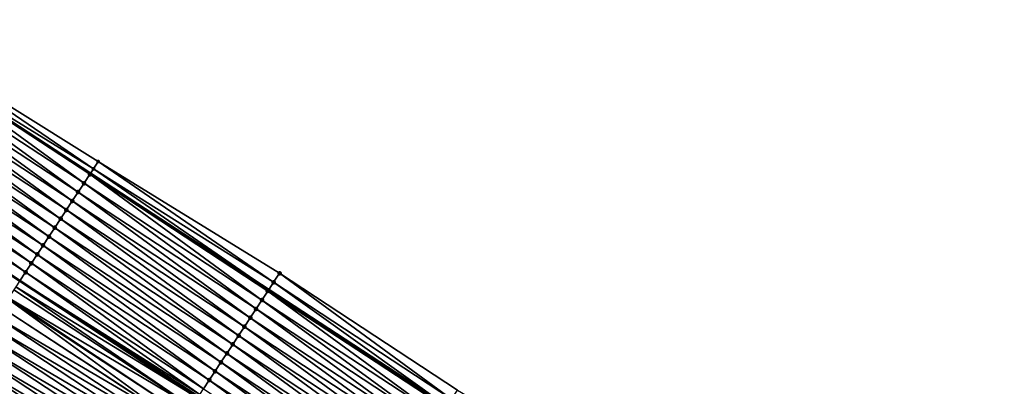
# Model space of a CAD drawing. Header units: feet. Extents: x 2017424 to 2024169, y 808042 to 818730.
# Tile 282 of 329: x 2022145 to 2022238, y 814668 to 814702. Entities that reach past the tile are written whole.
import ezdxf

# ---------------------------------------------------------------- set-up
doc = ezdxf.new("R2010")
doc.units = ezdxf.units.FT
doc.header["$MEASUREMENT"] = 0
for name, color, linetype, lineweight in [('EP_Travel Lane', 172, 'Continuous', 53), ('NB-Road Shots', 141, 'Continuous', 100), ('NB-Road X-Section', 40, 'Continuous', 13), ('STRIPING', 60, 'Continuous', 53)]:
    doc.layers.add(name, color=color, linetype=linetype, lineweight=lineweight)
doc.layers.add('I-77-MM15-17_NB-Surface-BORDER', color=7, linetype='Continuous')
doc.layers.add('I-77-MM15-17_NB-Surface-TIN', color=7, linetype='Continuous')

msp = doc.modelspace()

# ---------------------------------------------------------------- linework, layer by layer
at = {"layer": 'EP_Travel Lane'}
msp.add_polyline3d([(2021950.970670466, 814819.0318520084, 256.9334546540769), (2021967.732492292, 814808.1415448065, 257.5989318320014), (2021984.49761248, 814797.2278446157, 258.2768970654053), (2022001.242438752, 814786.3128627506, 258.9653765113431), (2022017.98713762, 814775.3979639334, 259.6582331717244), (2022034.73115065, 814764.4835121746, 260.374647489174), (2022051.475021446, 814753.5691531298, 261.0959491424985), (2022068.218888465, 814742.6547965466, 261.8173790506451), (2022084.962960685, 814731.7403062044, 262.5317610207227), (2022101.706705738, 814720.8260291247, 263.257380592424), (2022118.450970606, 814709.9114132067, 263.9651455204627), (2022135.195427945, 814698.9966718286, 264.6662974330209), (2022151.961600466, 814688.0564899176, 265.4188347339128), (2022168.693784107, 814677.128610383, 266.2087784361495), (2022185.426256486, 814666.2005422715, 266.9890579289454), (2022202.158210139, 814655.2728129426, 267.786702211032), (2022218.89143638, 814644.3442524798, 268.5417458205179), (2022235.625468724, 814633.4151655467, 269.2698030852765), (2022252.36064787, 814622.4853296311, 269.9594734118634), (2022269.095142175, 814611.5559409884, 270.6720673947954), (2022285.82938041, 814600.6267195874, 271.3932336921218), (2022302.562836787, 814589.6980088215, 272.1405745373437), (2022319.226621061, 814578.8345948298, 273.0149157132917), (2022335.973671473, 814567.9339997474, 273.8663470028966)], dxfattribs=at)
at = {"layer": 'I-77-MM15-17_NB-Surface-BORDER', "color": 3, "linetype": 'Continuous', "lineweight": -3}
msp.add_polyline3d([(2022135.70065334, 814699.76989846, 264.63947004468), (2022152.694137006, 814689.1695872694, 265.383963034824), (2022169.707259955, 814678.6693058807, 266.1714223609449), (2022186.411579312, 814667.6984243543, 266.9525099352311), (2022203.66471159, 814657.5634880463, 267.738519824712), (2022220.918352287, 814647.4282178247, 268.5074813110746), (2022237.623702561, 814636.4566592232, 269.2539980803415), (2022254.723397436, 814626.0837380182, 269.9729211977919)], dxfattribs=at)
at = {"layer": 'I-77-MM15-17_NB-Surface-TIN', "color": 128, "linetype": 'Continuous', "lineweight": -3}
for points in [[(2022152.248699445, 814688.4930541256, 265.4100010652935), (2022135.70065334, 814699.76989846, 264.63947004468), (2022135.195427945, 814698.9966718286, 264.6662974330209)], [(2022152.248699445, 814688.4930541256, 265.4100010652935), (2022152.694137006, 814689.1695872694, 265.383963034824), (2022135.70065334, 814699.76989846, 264.63947004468)], [(2022151.354550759, 814687.1336331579, 265.4409931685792), (2022135.153666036, 814698.9327569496, 264.6685149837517), (2022134.60682999, 814698.0955168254, 264.6923638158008)], [(2022151.904118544, 814687.9690826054, 265.4206033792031), (2022135.195427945, 814698.9966718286, 264.6662974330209), (2022135.153666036, 814698.9327569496, 264.6685149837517)], [(2022151.354550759, 814687.1336331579, 265.4409931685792), (2022151.904118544, 814687.9690826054, 265.4206033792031), (2022135.153666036, 814698.9327569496, 264.6685149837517)], [(2022152.248699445, 814688.4930541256, 265.4100010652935), (2022135.195427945, 814698.9966718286, 264.6662974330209), (2022151.961600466, 814688.0564899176, 265.4188347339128)], [(2022151.904118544, 814687.9690826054, 265.4206033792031), (2022151.961600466, 814688.0564899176, 265.4188347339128), (2022135.195427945, 814698.9966718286, 264.6662974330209)], [(2022150.805098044, 814686.2981081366, 265.4575244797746), (2022134.60682999, 814698.0955168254, 264.6923638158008), (2022134.060122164, 814697.2581931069, 264.7118079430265)], [(2022150.805098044, 814686.2981081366, 265.4575244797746), (2022151.354550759, 814687.1336331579, 265.4409931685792), (2022134.60682999, 814698.0955168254, 264.6923638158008)], [(2022150.255608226, 814685.4626074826, 265.475299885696), (2022134.060122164, 814697.2581931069, 264.7118079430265), (2022133.51356173, 814696.4207732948, 264.7261887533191)], [(2022150.255608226, 814685.4626074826, 265.475299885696), (2022150.805098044, 814686.2981081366, 265.4575244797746), (2022134.060122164, 814697.2581931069, 264.7118079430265)], [(2022149.706128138, 814684.6271004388, 265.4927490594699), (2022133.51356173, 814696.4207732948, 264.7261887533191), (2022132.967060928, 814695.5833146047, 264.7385210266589)], [(2022149.706128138, 814684.6271004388, 265.4927490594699), (2022150.255608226, 814685.4626074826, 265.475299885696), (2022133.51356173, 814696.4207732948, 264.7261887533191)], [(2022149.156840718, 814683.7914668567, 265.503737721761), (2022132.967060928, 814695.5833146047, 264.7385210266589), (2022132.420582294, 814694.7458414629, 264.7500918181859)], [(2022149.156840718, 814683.7914668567, 265.503737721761), (2022149.706128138, 814684.6271004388, 265.4927490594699), (2022132.967060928, 814695.5833146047, 264.7385210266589)], [(2022148.607754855, 814682.9557008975, 265.5079677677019), (2022132.420582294, 814694.7458414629, 264.7500918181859), (2022131.874167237, 814693.9083268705, 264.7594785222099)], [(2022148.607754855, 814682.9557008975, 265.5079677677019), (2022149.156840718, 814683.7914668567, 265.503737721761), (2022132.420582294, 814694.7458414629, 264.7500918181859)], [(2022147.509684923, 814681.284102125, 265.513014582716), (2022131.327783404, 814693.0707919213, 264.7677925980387), (2022130.781374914, 814692.2332730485, 264.776953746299)], [(2022148.058670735, 814682.1199337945, 265.512139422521), (2022131.874167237, 814693.9083268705, 264.7594785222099), (2022131.327783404, 814693.0707919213, 264.7677925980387)], [(2022147.509684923, 814681.284102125, 265.513014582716), (2022148.058670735, 814682.1199337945, 265.512139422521), (2022131.327783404, 814693.0707919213, 264.7677925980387)], [(2022148.058670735, 814682.1199337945, 265.512139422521), (2022148.607754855, 814682.9557008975, 265.5079677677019), (2022131.874167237, 814693.9083268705, 264.7594785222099)], [(2022146.960622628, 814680.4483206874, 265.5164543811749), (2022130.781374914, 814692.2332730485, 264.776953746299), (2022130.235024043, 814691.3957166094, 264.7841354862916)], [(2022146.960622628, 814680.4483206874, 265.5164543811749), (2022147.509684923, 814681.284102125, 265.513014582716), (2022130.781374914, 814692.2332730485, 264.776953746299)], [(2022146.411472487, 814679.6125969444, 265.5228398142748), (2022130.235024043, 814691.3957166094, 264.7841354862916), (2022129.688657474, 814690.5581704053, 264.7918565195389)], [(2022146.411472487, 814679.6125969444, 265.5228398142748), (2022146.960622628, 814680.4483206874, 265.5164543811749), (2022130.235024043, 814691.3957166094, 264.7841354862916)], [(2022145.862199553, 814678.7769538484, 265.5333427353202), (2022129.688657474, 814690.5581704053, 264.7918565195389), (2022129.142181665, 814689.7206954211, 264.8033302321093)], [(2022145.862199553, 814678.7769538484, 265.5333427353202), (2022146.411472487, 814679.6125969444, 265.5228398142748), (2022129.688657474, 814690.5581704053, 264.7918565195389)], [(2022129.142181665, 814689.7206954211, 264.8033302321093), (2022128.602033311, 814688.8928028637, 264.8128730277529), (2022145.319231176, 814677.9508776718, 265.5433466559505)], [(2022145.862199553, 814678.7769538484, 265.5333427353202), (2022129.142181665, 814689.7206954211, 264.8033302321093), (2022145.319231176, 814677.9508776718, 265.5433466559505)], [(2022145.312938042, 814677.9413032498, 265.5434626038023), (2022145.319231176, 814677.9508776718, 265.5433466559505), (2022128.602033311, 814688.8928028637, 264.8128730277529)], [(2022152.248699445, 814688.4930541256, 265.4100010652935), (2022151.961600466, 814688.0564899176, 265.4188347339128), (2022168.693784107, 814677.128610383, 266.2087784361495)], [(2022169.157705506, 814677.8338476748, 266.1913651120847), (2022152.694137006, 814689.1695872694, 265.383963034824), (2022152.248699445, 814688.4930541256, 265.4100010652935)], [(2022169.157705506, 814677.8338476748, 266.1913651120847), (2022152.248699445, 814688.4930541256, 265.4100010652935), (2022168.693784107, 814677.128610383, 266.2087784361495)], [(2022169.157705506, 814677.8338476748, 266.1913651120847), (2022169.707259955, 814678.6693058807, 266.1714223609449), (2022152.694137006, 814689.1695872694, 265.383963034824)], [(2022168.058585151, 814676.1629387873, 266.2316347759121), (2022151.904118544, 814687.9690826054, 265.4206033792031), (2022151.354550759, 814687.1336331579, 265.4409931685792)], [(2022168.608130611, 814676.9984028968, 266.2119934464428), (2022151.961600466, 814688.0564899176, 265.4188347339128), (2022151.904118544, 814687.9690826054, 265.4206033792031)], [(2022168.058585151, 814676.1629387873, 266.2316347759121), (2022168.608130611, 814676.9984028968, 266.2119934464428), (2022151.904118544, 814687.9690826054, 265.4206033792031)], [(2022168.608130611, 814676.9984028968, 266.2119934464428), (2022168.693784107, 814677.128610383, 266.2087784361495), (2022151.961600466, 814688.0564899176, 265.4188347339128)], [(2022167.509238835, 814675.3273438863, 266.2445984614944), (2022151.354550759, 814687.1336331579, 265.4409931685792), (2022150.805098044, 814686.2981081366, 265.4575244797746)], [(2022167.509238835, 814675.3273438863, 266.2445984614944), (2022168.058585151, 814676.1629387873, 266.2316347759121), (2022151.354550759, 814687.1336331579, 265.4409931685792)], [(2022166.959941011, 814674.4917171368, 266.2559360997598), (2022150.805098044, 814686.2981081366, 265.4575244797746), (2022150.255608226, 814685.4626074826, 265.475299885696)], [(2022166.959941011, 814674.4917171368, 266.2559360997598), (2022167.509238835, 814675.3273438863, 266.2445984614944), (2022150.805098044, 814686.2981081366, 265.4575244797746)], [(2022166.410616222, 814673.656108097, 266.2681779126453), (2022150.255608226, 814685.4626074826, 265.475299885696), (2022149.706128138, 814684.6271004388, 265.4927490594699)], [(2022166.410616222, 814673.656108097, 266.2681779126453), (2022166.959941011, 814674.4917171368, 266.2559360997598), (2022150.255608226, 814685.4626074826, 265.475299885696)], [(2022165.312157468, 814671.9847646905, 266.286262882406), (2022149.156840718, 814683.7914668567, 265.503737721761), (2022148.607754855, 814682.9557008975, 265.5079677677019)], [(2022165.861341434, 814672.8204662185, 266.2787431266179), (2022149.706128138, 814684.6271004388, 265.4927490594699), (2022149.156840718, 814683.7914668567, 265.503737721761)], [(2022165.312157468, 814671.9847646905, 266.286262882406), (2022165.861341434, 814672.8204662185, 266.2787431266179), (2022149.156840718, 814683.7914668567, 265.503737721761)], [(2022165.861341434, 814672.8204662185, 266.2787431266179), (2022166.410616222, 814673.656108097, 266.2681779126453), (2022149.706128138, 814684.6271004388, 265.4927490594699)], [(2022164.763073, 814671.1489978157, 266.2904463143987), (2022148.607754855, 814682.9557008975, 265.5079677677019), (2022148.058670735, 814682.1199337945, 265.512139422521)], [(2022164.763073, 814671.1489978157, 266.2904463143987), (2022165.312157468, 814671.9847646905, 266.286262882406), (2022148.607754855, 814682.9557008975, 265.5079677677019)], [(2022164.214040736, 814670.3131966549, 266.2928792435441), (2022148.058670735, 814682.1199337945, 265.512139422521), (2022147.509684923, 814681.284102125, 265.513014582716)], [(2022164.214040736, 814670.3131966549, 266.2928792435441), (2022164.763073, 814671.1489978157, 266.2904463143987), (2022148.058670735, 814682.1199337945, 265.512139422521)], [(2022163.665067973, 814669.4773564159, 266.2933170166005), (2022147.509684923, 814681.284102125, 265.513014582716), (2022146.960622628, 814680.4483206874, 265.5164543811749)], [(2022163.665067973, 814669.4773564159, 266.2933170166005), (2022164.214040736, 814670.3131966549, 266.2928792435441), (2022147.509684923, 814681.284102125, 265.513014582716)], [(2022163.115986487, 814668.6415875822, 266.297400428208), (2022146.960622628, 814680.4483206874, 265.5164543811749), (2022146.411472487, 814679.6125969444, 265.5228398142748)], [(2022163.115986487, 814668.6415875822, 266.297400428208), (2022163.665067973, 814669.4773564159, 266.2933170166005), (2022146.960622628, 814680.4483206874, 265.5164543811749)], [(2022162.566692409, 814667.8059583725, 266.3086124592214), (2022146.411472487, 814679.6125969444, 265.5228398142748), (2022145.862199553, 814678.7769538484, 265.5333427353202)], [(2022162.566692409, 814667.8059583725, 266.3086124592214), (2022163.115986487, 814668.6415875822, 266.297400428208), (2022146.411472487, 814679.6125969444, 265.5228398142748)], [(2022162.22534424, 814667.2864814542, 266.3126362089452), (2022145.862199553, 814678.7769538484, 265.5333427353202), (2022145.319231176, 814677.9508776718, 265.5433466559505)], [(2022162.22534424, 814667.2864814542, 266.3126362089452), (2022162.566692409, 814667.8059583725, 266.3086124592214), (2022145.862199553, 814678.7769538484, 265.5333427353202)], [(2022185.862039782, 814666.86295635, 266.9719524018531), (2022169.707259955, 814678.6693058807, 266.1714223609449), (2022169.157705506, 814677.8338476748, 266.1913651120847)], [(2022185.862039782, 814666.86295635, 266.9719524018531), (2022186.411579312, 814667.6984243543, 266.9525099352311), (2022169.707259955, 814678.6693058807, 266.1714223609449)], [(2022161.468932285, 814666.1341561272, 266.3032710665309), (2022144.956778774, 814677.3991575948, 265.5456817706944), (2022144.763939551, 814677.1054799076, 265.5447629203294)], [(2022162.017644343, 814666.9701675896, 266.3115752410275), (2022145.312938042, 814677.9413032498, 265.5434626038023), (2022144.956778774, 814677.3991575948, 265.5456817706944)], [(2022161.468932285, 814666.1341561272, 266.3032710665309), (2022162.017644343, 814666.9701675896, 266.3115752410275), (2022144.956778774, 814677.3991575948, 265.5456817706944)], [(2022162.017644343, 814666.9701675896, 266.3115752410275), (2022145.319231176, 814677.9508776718, 265.5433466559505), (2022145.312938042, 814677.9413032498, 265.5434626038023)], [(2022162.117285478, 814667.1219334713, 266.3123720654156), (2022162.22534424, 814667.2864814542, 266.3126362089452), (2022145.319231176, 814677.9508776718, 265.5433466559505)], [(2022162.117285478, 814667.1219334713, 266.3123720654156), (2022145.319231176, 814677.9508776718, 265.5433466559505), (2022162.023931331, 814666.9797434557, 266.3116255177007)], [(2022162.017644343, 814666.9701675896, 266.3115752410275), (2022162.023931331, 814666.9797434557, 266.3116255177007), (2022145.319231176, 814677.9508776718, 265.5433466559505)], [(2022169.157705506, 814677.8338476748, 266.1913651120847), (2022168.693784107, 814677.128610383, 266.2087784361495), (2022185.426256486, 814666.2005422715, 266.9890579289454)], [(2022185.862039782, 814666.86295635, 266.9719524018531), (2022169.157705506, 814677.8338476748, 266.1913651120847), (2022185.426256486, 814666.2005422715, 266.9890579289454)], [(2022161.468932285, 814666.1341561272, 266.3032710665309), (2022144.763939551, 814677.1054799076, 265.5447629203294), (2022144.27154131, 814676.3553098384, 265.537961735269)], [(2022184.763221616, 814665.1918489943, 267.0020890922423), (2022168.608130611, 814676.9984028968, 266.2119934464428), (2022168.058585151, 814676.1629387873, 266.2316347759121)], [(2022185.312436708, 814666.0275300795, 266.9935256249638), (2022168.693784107, 814677.128610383, 266.2087784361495), (2022168.608130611, 814676.9984028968, 266.2119934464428)], [(2022184.763221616, 814665.1918489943, 267.0020890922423), (2022185.312436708, 814666.0275300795, 266.9935256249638), (2022168.608130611, 814676.9984028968, 266.2119934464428)], [(2022185.312436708, 814666.0275300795, 266.9935256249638), (2022185.426256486, 814666.2005422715, 266.9890579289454), (2022168.693784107, 814677.128610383, 266.2087784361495)], [(2022160.387799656, 814664.4867894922, 266.2843669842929), (2022144.215218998, 814676.2694740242, 265.5367434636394), (2022143.666627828, 814675.4333831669, 265.5243855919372)], [(2022160.920217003, 814665.2981467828, 266.295075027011), (2022144.27154131, 814676.3553098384, 265.537961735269), (2022144.215218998, 814676.2694740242, 265.5367434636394)], [(2022160.387799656, 814664.4867894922, 266.2843669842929), (2022160.920217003, 814665.2981467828, 266.295075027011), (2022144.215218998, 814676.2694740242, 265.5367434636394)], [(2022160.920217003, 814665.2981467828, 266.295075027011), (2022161.468932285, 814666.1341561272, 266.3032710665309), (2022144.27154131, 814676.3553098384, 265.537961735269)], [(2022184.214160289, 814664.3560669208, 267.0054965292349), (2022168.058585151, 814676.1629387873, 266.2316347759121), (2022167.509238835, 814675.3273438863, 266.2445984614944)], [(2022184.214160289, 814664.3560669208, 267.0054965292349), (2022184.763221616, 814665.1918489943, 267.0020890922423), (2022168.058585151, 814676.1629387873, 266.2316347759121)], [(2022159.823224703, 814663.6258402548, 266.2639871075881), (2022143.117999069, 814674.5973169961, 265.5132881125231), (2022142.56936478, 814673.7612544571, 265.5023760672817)], [(2022160.371590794, 814664.4620789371, 266.283892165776), (2022143.666627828, 814675.4333831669, 265.5243855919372), (2022143.117999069, 814674.5973169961, 265.5132881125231)], [(2022159.823224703, 814663.6258402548, 266.2639871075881), (2022160.371590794, 814664.4620789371, 266.283892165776), (2022143.117999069, 814674.5973169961, 265.5132881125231)], [(2022160.371590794, 814664.4620789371, 266.283892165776), (2022160.387799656, 814664.4867894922, 266.2843669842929), (2022143.666627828, 814675.4333831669, 265.5243855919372)], [(2022183.664820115, 814663.5204679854, 267.0182542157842), (2022167.509238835, 814675.3273438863, 266.2445984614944), (2022166.959941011, 814674.4917171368, 266.2559360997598)], [(2022183.664820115, 814663.5204679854, 267.0182542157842), (2022184.214160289, 814664.3560669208, 267.0054965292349), (2022167.509238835, 814675.3273438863, 266.2445984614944)], [(2022159.274744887, 814662.7896762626, 266.247895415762), (2022142.56936478, 814673.7612544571, 265.5023760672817), (2022142.020579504, 814672.9252910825, 265.4965269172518)], [(2022159.274744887, 814662.7896762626, 266.247895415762), (2022159.823224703, 814663.6258402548, 266.2639871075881), (2022142.56936478, 814673.7612544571, 265.5023760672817)], [(2022182.565989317, 814661.8493689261, 267.0488144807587), (2022166.410616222, 814673.656108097, 266.2681779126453), (2022165.861341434, 814672.8204662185, 266.2787431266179)], [(2022183.115383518, 814662.6849323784, 267.0342451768), (2022166.959941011, 814674.4917171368, 266.2559360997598), (2022166.410616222, 814673.656108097, 266.2681779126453)], [(2022182.565989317, 814661.8493689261, 267.0488144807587), (2022183.115383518, 814662.6849323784, 267.0342451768), (2022166.410616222, 814673.656108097, 266.2681779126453)], [(2022183.115383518, 814662.6849323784, 267.0342451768), (2022183.664820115, 814663.5204679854, 267.0182542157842), (2022166.959941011, 814674.4917171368, 266.2559360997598)], [(2022158.72615416, 814661.9535851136, 266.2355227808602), (2022142.020579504, 814672.9252910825, 265.4965269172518), (2022141.471950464, 814672.0892250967, 265.4854388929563)], [(2022158.72615416, 814661.9535851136, 266.2355227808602), (2022159.274744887, 814662.7896762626, 266.247895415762), (2022142.020579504, 814672.9252910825, 265.4965269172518)], [(2022182.016860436, 814661.0136312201, 267.0544871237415), (2022165.861341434, 814672.8204662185, 266.2787431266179), (2022165.312157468, 814671.9847646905, 266.286262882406)], [(2022182.016860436, 814661.0136312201, 267.0544871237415), (2022182.565989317, 814661.8493689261, 267.0488144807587), (2022165.861341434, 814672.8204662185, 266.2787431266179)], [(2022158.177702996, 814661.1174023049, 266.2184703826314), (2022141.471950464, 814672.0892250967, 265.4854388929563), (2022140.923477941, 814671.2530563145, 265.4691025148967)], [(2022158.177702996, 814661.1174023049, 266.2184703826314), (2022158.72615416, 814661.9535851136, 266.2355227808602), (2022141.471950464, 814672.0892250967, 265.4854388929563)], [(2022181.467805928, 814660.1778446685, 267.0576659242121), (2022165.312157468, 814671.9847646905, 266.286262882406), (2022164.763073, 814671.1489978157, 266.2904463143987)], [(2022181.467805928, 814660.1778446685, 267.0576659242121), (2022182.016860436, 814661.0136312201, 267.0544871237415), (2022165.312157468, 814671.9847646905, 266.286262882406)], [(2022157.629283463, 814660.2811987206, 266.200357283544), (2022140.923477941, 814671.2530563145, 265.4691025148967), (2022140.375006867, 814670.4168865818, 265.4527176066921)], [(2022157.629283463, 814660.2811987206, 266.200357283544), (2022158.177702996, 814661.1174023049, 266.2184703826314), (2022140.923477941, 814671.2530563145, 265.4691025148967)], [(2022180.918702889, 814659.3420899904, 267.0624720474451), (2022164.763073, 814671.1489978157, 266.2904463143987), (2022164.214040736, 814670.3131966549, 266.2928792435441)], [(2022180.918702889, 814659.3420899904, 267.0624720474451), (2022181.467805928, 814660.1778446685, 267.0576659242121), (2022164.763073, 814671.1489978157, 266.2904463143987)], [(2022157.081029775, 814659.4448862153, 266.176683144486), (2022140.375006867, 814670.4168865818, 265.4527176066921), (2022139.826570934, 814669.580693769, 265.4351543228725)], [(2022157.081029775, 814659.4448862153, 266.176683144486), (2022157.629283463, 814660.2811987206, 266.200357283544), (2022140.375006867, 814670.4168865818, 265.4527176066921)], [(2022180.369495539, 814658.5064038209, 267.0707759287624), (2022164.214040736, 814670.3131966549, 266.2928792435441), (2022163.665067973, 814669.4773564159, 266.2933170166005)], [(2022180.369495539, 814658.5064038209, 267.0707759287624), (2022180.918702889, 814659.3420899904, 267.0624720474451), (2022164.214040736, 814670.3131966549, 266.2928792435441)], [(2022156.532790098, 814658.6085645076, 266.1525391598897), (2022139.826570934, 814669.580693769, 265.4351543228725), (2022139.27778078, 814668.744733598, 265.4294687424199)], [(2022156.532790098, 814658.6085645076, 266.1525391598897), (2022157.081029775, 814659.4448862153, 266.176683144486), (2022139.826570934, 814669.580693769, 265.4351543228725)], [(2022179.820174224, 814657.6707924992, 267.0829012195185), (2022163.665067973, 814669.4773564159, 266.2933170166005), (2022163.115986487, 814668.6415875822, 266.297400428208)], [(2022179.820174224, 814657.6707924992, 267.0829012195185), (2022180.369495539, 814658.5064038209, 267.0707759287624), (2022163.665067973, 814669.4773564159, 266.2933170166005)], [(2022155.984267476, 814657.7724286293, 266.1378828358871), (2022139.27778078, 814668.744733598, 265.4294687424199), (2022138.729278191, 814667.9085845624, 265.4141405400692)], [(2022155.984267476, 814657.7724286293, 266.1378828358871), (2022156.532790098, 814658.6085645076, 266.1525391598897), (2022139.27778078, 814668.744733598, 265.4294687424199)], [(2022179.270865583, 814656.835172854, 267.0946015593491), (2022163.115986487, 814668.6415875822, 266.297400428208), (2022162.566692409, 814667.8059583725, 266.3086124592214)], [(2022179.270865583, 814656.835172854, 267.0946015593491), (2022179.820174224, 814657.6707924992, 267.0829012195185), (2022163.115986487, 814668.6415875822, 266.297400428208)]]:
    msp.add_3dface(points, dxfattribs=at)
at = {"layer": 'NB-Road Shots', "lineweight": 70}
for p in [(2022152.248699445, 814688.4930541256, 265.4100010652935), (2022152.694137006, 814689.1695872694, 265.383963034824)]:
    msp.add_point(p, dxfattribs=at)
at = {"layer": 'NB-Road Shots', "lineweight": 100}
for p in [(2022151.904118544, 814687.9690826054, 265.4206033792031), (2022151.354550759, 814687.1336331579, 265.4409931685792), (2022150.805098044, 814686.2981081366, 265.4575244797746), (2022150.255608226, 814685.4626074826, 265.475299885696), (2022149.156840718, 814683.7914668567, 265.503737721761), (2022149.706128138, 814684.6271004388, 265.4927490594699), (2022148.607754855, 814682.9557008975, 265.5079677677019), (2022148.058670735, 814682.1199337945, 265.512139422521), (2022147.509684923, 814681.284102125, 265.513014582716), (2022146.960622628, 814680.4483206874, 265.5164543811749), (2022146.411472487, 814679.6125969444, 265.5228398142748), (2022145.862199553, 814678.7769538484, 265.5333427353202), (2022169.707259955, 814678.6693058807, 266.1714223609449), (2022169.157705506, 814677.8338476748, 266.1913651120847), (2022168.608130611, 814676.9984028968, 266.2119934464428), (2022168.058585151, 814676.1629387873, 266.2316347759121), (2022167.509238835, 814675.3273438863, 266.2445984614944), (2022166.410616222, 814673.656108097, 266.2681779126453), (2022166.959941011, 814674.4917171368, 266.2559360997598), (2022165.861341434, 814672.8204662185, 266.2787431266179), (2022165.312157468, 814671.9847646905, 266.286262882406), (2022164.763073, 814671.1489978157, 266.2904463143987), (2022164.214040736, 814670.3131966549, 266.2928792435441), (2022163.665067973, 814669.4773564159, 266.2933170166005), (2022163.115986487, 814668.6415875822, 266.297400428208)]:
    msp.add_point(p, dxfattribs=at)
at = {"layer": 'NB-Road X-Section', "extrusion": (0.8353172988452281, -0.5486106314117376, 0.03565649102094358), "elevation": 1242201.449248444, "flags": 128}
msp.add_lwpolyline([(1791037.334309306, -44055.17531770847), (1791036.524302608, -44055.14926311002), (1791035.897180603, -44055.13865404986), (1791034.897180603, -44055.11825128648), (1791033.897180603, -44055.10170945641), (1791032.897180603, -44055.08392274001), (1791031.897180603, -44055.06646246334), (1791030.897180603, -44055.05546680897), (1791029.897180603, -44055.05123407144), (1791028.897180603, -44055.04705976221), (1791027.897180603, -44055.04618404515), (1791026.897180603, -44055.04274205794), (1791025.897180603, -44055.0363525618), (1791024.897180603, -44055.02584295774), (1791023.897180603, -44055.01571665), (1791023.248511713, -44055.01349607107), (1791023.248511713, -44055.01349607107), (1791022.897180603, -44055.01441550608), (1791021.999845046, -44055.02122101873), (1791021.897180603, -44055.02244006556), (1791020.897180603, -44055.03480580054), (1791019.897180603, -44055.04591034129), (1791018.897180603, -44055.05682932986), (1791017.897180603, -44055.06268220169), (1791016.897180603, -44055.0737772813), (1791015.897180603, -44055.09012405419), (1791014.897180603, -44055.1065193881), (1791013.897180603, -44055.12409384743), (1791012.897180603, -44055.12978304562), (1791011.897180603, -44055.14512100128), (1791010.90165457, -44055.16919295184)], dxfattribs=at)
at = {"layer": 'NB-Road X-Section', "extrusion": (0.8353173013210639, -0.5486106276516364, 0.03565649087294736), "elevation": 1242221.457318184, "flags": 128}
msp.add_lwpolyline([(1791037.8915811, -44055.10104463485), (1791036.8915811, -44055.08108919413), (1791035.8915811, -44055.06044773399), (1791034.8915811, -44055.04079390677), (1791033.8915811, -44055.02782197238), (1791032.8915811, -44055.01647711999), (1791031.8915811, -44055.00422751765), (1791030.8915811, -44054.99365558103), (1791029.8915811, -44054.98613104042), (1791028.8915811, -44054.98194494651), (1791027.8915811, -44054.97951046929), (1791026.8915811, -44054.97907241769), (1791025.8915811, -44054.9749864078), (1791024.8915811, -44054.96376724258), (1791024.269990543, -44054.95974093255), (1791024.073133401, -44054.96000524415), (1791023.8915811, -44054.96080257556), (1791022.8915811, -44054.96911203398), (1791021.8915811, -44054.97731328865), (1791020.9211334, -44054.98802814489), (1791020.8915811, -44054.98850326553), (1791019.8915811, -44055.0084209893), (1791018.8915811, -44055.02452292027), (1791017.8915811, -44055.03690342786), (1791016.8915811, -44055.05396667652), (1791015.8915811, -44055.07209130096), (1791014.8915811, -44055.09578050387), (1791013.8915811, -44055.11993985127), (1791012.8915811, -44055.13460550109), (1791011.8915811, -44055.14726278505), (1791010.8915811, -44055.17434665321), (1791010.640371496, -44055.18280741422)], dxfattribs=at)
at = {"layer": 'STRIPING'}
msp.add_polyline3d([(2021944.398523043, 814808.932801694, 257.1959514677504), (2021961.159329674, 814798.0431540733, 257.8968384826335), (2021977.907872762, 814787.1392797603, 258.5758899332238), (2021994.652468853, 814776.2224826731, 259.2413895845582), (2022011.397376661, 814765.3054823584, 259.8961807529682), (2022028.141195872, 814754.3891917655, 260.588368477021), (2022044.884495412, 814743.4732399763, 261.2984080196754), (2022061.628907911, 814732.5565625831, 261.9702146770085), (2022078.373141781, 814721.6400016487, 262.6481575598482), (2022095.116323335, 814710.7241267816, 263.3622505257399), (2022111.858849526, 814699.8086791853, 264.0988567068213), (2022128.602033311, 814688.8928028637, 264.8128730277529), (2022145.319231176, 814677.9508776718, 265.5433466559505), (2022162.023931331, 814666.9797434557, 266.3116255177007), (2022178.728127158, 814656.0089404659, 267.0968150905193), (2022195.433151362, 814645.0375934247, 267.854227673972), (2022212.139391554, 814634.0654477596, 268.5708659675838), (2022228.847626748, 814623.0919918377, 269.2206084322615), (2022245.556837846, 814612.1178949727, 269.8376265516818), (2022262.265074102, 814601.144438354, 270.4873332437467), (2022278.970785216, 814590.172640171, 271.2217125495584), (2022295.677437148, 814579.2002240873, 271.9245442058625), (2022312.44166627, 814568.2963744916, 272.7562897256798), (2022329.235377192, 814557.4646543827, 273.5597390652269)], dxfattribs=at)

doc.saveas('drawing.dxf')
